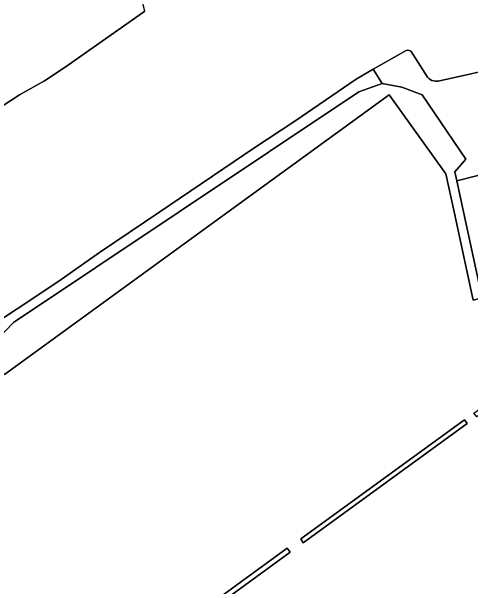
# Model space of a CAD drawing. Extents: x 160203 to 161530, y 379528 to 381797.
# Drawn here: x 160662.1 to 160800.1, y 380137.4 to 380310.2 of the extents above; entities that cross this region are included whole.
import ezdxf

# ---------------------------------------------------------------- set-up
doc = ezdxf.new("R2010")
doc.units = 0
for name, color, linetype in [('IMGEO_Erf', 7, 'Continuous'), ('IMGEO_Gemengd_bos', 7, 'Continuous'), ('IMGEO_Grasland_agrarisch', 7, 'Continuous'), ('IMGEO_Grasland_overig', 7, 'Continuous'), ('IMGEO_Loofbos', 7, 'Continuous'), ('IMGEO_Waterloop', 7, 'Continuous')]:
    doc.layers.add(name, color=color, linetype=linetype)

msp = doc.modelspace()

# ---------------------------------------------------------------- linework, layer by layer
at = {"layer": 'IMGEO_Erf'}
msp.add_lwpolyline([(160832.63, 380116.99), (160854.55, 380138.28), (160818.94, 380187.92), (160814.33, 380194.34), (160832.09, 380207.45), (160830.75, 380209.3), (160801.95, 380188.4), (160801.08, 380189.49), (160829.92, 380210.44), (160817.38, 380227.67), (160800.86, 380223.41), (160795.15, 380250), (160792.7, 380261.41), (160775.63, 380285.12), (160727.25, 380250), (160659.96, 380201.15), (160658.2, 380203.54), (160638.69, 380189.34), (160633.69, 380185.7), (160607.13, 380166.37), (160661.16, 380092.12)], dxfattribs=at)
for points in [[(160749.82, 380150.58), (160749.05, 380151.73), (160798.25, 380187.48), (160799.06, 380186.37)], [(160669.46, 380091.95), (160668.54, 380093.2), (160745.01, 380148.96), (160745.87, 380147.74)]]:
    msp.add_lwpolyline(points, close=True, dxfattribs=at)
at = {"layer": 'IMGEO_Gemengd_bos'}
for points in [[(160654.25, 380214.68), (160668.55, 380223.96), (160677, 380229.64), (160688.55, 380237.75), (160706.72, 380250), (160734.99, 380269.11), (160747.27, 380277.24), (160765.72, 380289.85), (160770.85, 380292.79), (160780.73, 380298.46), (160781.17, 380298.55), (160781.62, 380298.49), (160782.03, 380298.31), (160782.28, 380298.1), (160787.11, 380290.45), (160787.6, 380289.96), (160788.49, 380289.43), (160789.51, 380289.2), (160790.31, 380289.25), (160811.87, 380294), (160839.86, 380298.9), (160827.77, 380366.31)], [(160702.13, 380310.25), (160701.49, 380309.8), (160678.19, 380293.45), (160671.98, 380289.38), (160664.52, 380285.1), (160656.59, 380280)]]:
    msp.add_lwpolyline(points, dxfattribs=at)
at = {"layer": 'IMGEO_Grasland_agrarisch'}
msp.add_lwpolyline([(160619.31, 380253.22), (160628.77, 380260.1), (160645.5, 380272.28), (160656.59, 380280), (160664.52, 380285.1), (160671.98, 380289.38), (160678.19, 380293.45), (160701.49, 380309.8), (160702.13, 380310.25), (160696.74, 380331.08), (160690.81, 380361.12), (160688.36, 380372.98), (160686.65, 380381.3), (160684.76, 380379.44), (160669.8, 380364.79), (160669.21, 380365.19), (160648.43, 380344.77), (160635.98, 380332.1), (160633.58, 380329.66), (160579.18, 380276.65), (160598.4, 380250), (160604.07, 380242.15), (160614.88, 380250)], close=True, dxfattribs=at)
at = {"layer": 'IMGEO_Grasland_overig'}
msp.add_lwpolyline([(160654.73, 380208.58), (160662.71, 380216.78), (160712.47, 380250), (160766.47, 380286.01), (160773.52, 380288.57), (160770.85, 380292.79), (160765.72, 380289.85), (160747.27, 380277.24), (160734.99, 380269.11), (160706.72, 380250), (160688.55, 380237.75), (160677, 380229.64), (160668.55, 380223.96), (160654.25, 380214.68)], dxfattribs=at)
at = {"layer": 'IMGEO_Loofbos'}
for points in [[(160839.86, 380298.9), (160811.87, 380294), (160790.31, 380289.25), (160789.51, 380289.2), (160788.49, 380289.43), (160787.6, 380289.96), (160787.11, 380290.45), (160782.28, 380298.1), (160782.03, 380298.31), (160781.62, 380298.49), (160781.17, 380298.55), (160780.73, 380298.46), (160770.85, 380292.79), (160773.52, 380288.57), (160779.39, 380287.41), (160785.53, 380285.08), (160798.71, 380265.85), (160795.31, 380262.04), (160795.96, 380259.28), (160845.66, 380271.9)], [(160845.66, 380271.9), (160795.96, 380259.28), (160797.93, 380250), (160802.98, 380226.81), (160822.6, 380231.81), (160852.66, 380239.33)]]:
    msp.add_lwpolyline(points, close=True, dxfattribs=at)
msp.add_lwpolyline([(160659.96, 380201.15), (160727.25, 380250), (160775.63, 380285.12), (160792.7, 380261.41), (160795.15, 380250), (160800.86, 380223.41), (160817.38, 380227.67), (160829.92, 380210.44), (160836.23, 380215.03), (160822.6, 380231.81), (160802.98, 380226.81), (160797.93, 380250), (160795.96, 380259.28), (160795.31, 380262.04), (160798.71, 380265.85), (160785.53, 380285.08), (160779.39, 380287.41), (160773.52, 380288.57), (160766.47, 380286.01), (160712.47, 380250), (160662.71, 380216.78), (160654.73, 380208.58)], dxfattribs=at)
at = {"layer": 'IMGEO_Waterloop'}
for points in [[(160799.06, 380186.37), (160798.25, 380187.48), (160749.05, 380151.73), (160749.82, 380150.58)], [(160745.87, 380147.74), (160745.01, 380148.96), (160668.54, 380093.2), (160669.46, 380091.95)]]:
    msp.add_lwpolyline(points, close=True, dxfattribs=at)

doc.saveas('drawing.dxf')
